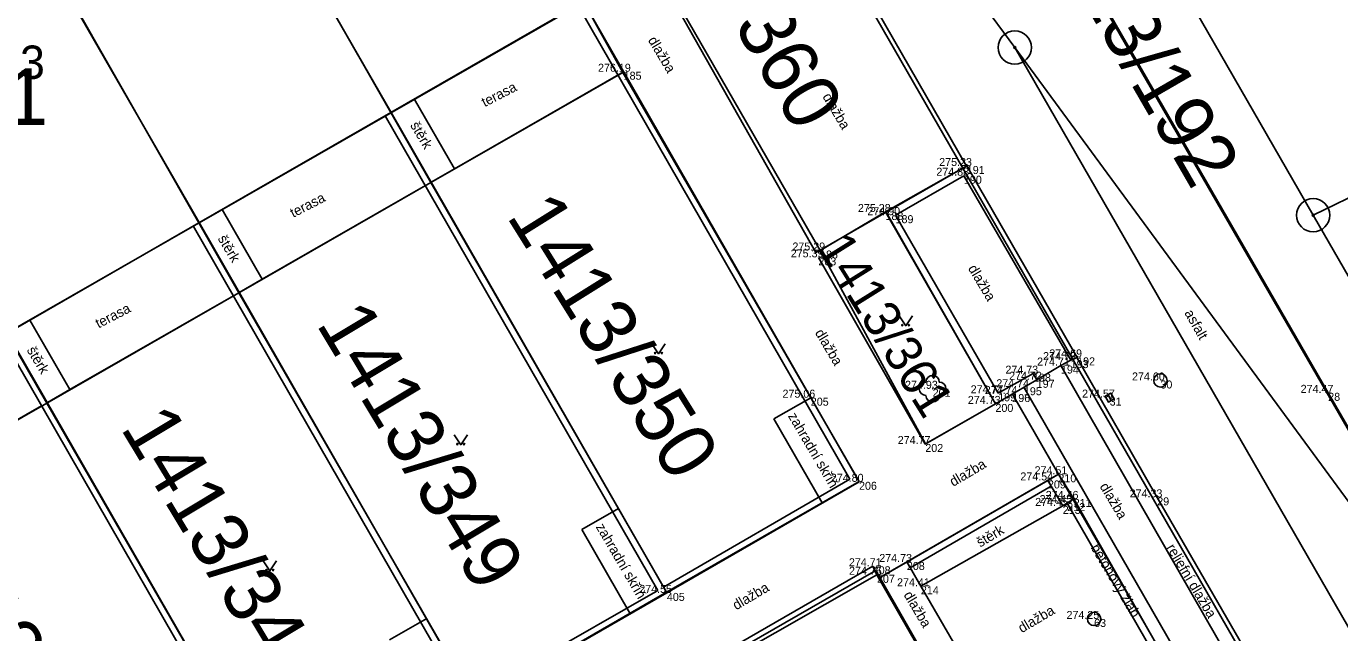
# Model space of a CAD drawing. Extents: x -771260 to -770828, y -1053564 to -1052811.
# Drawn here: x -770975.57 to -770936.17, y -1053176.07 to -1053157.87 of the extents above; entities that cross this region are included whole.
import ezdxf

# ---------------------------------------------------------------- set-up
doc = ezdxf.new("R2010")
doc.units = 0
for name, color, linetype in [('25_10_2019_asfalt', 7, 'Continuous'), ('25_10_2019_bet_zlab', 7, 'Continuous'), ('25_10_2019_budova', 7, 'Continuous'), ('25_10_2019_dlazba', 7, 'Continuous'), ('25_10_2019_operna_stena', 7, 'Continuous'), ('25_10_2019_popis_objektu', 7, 'Continuous'), ('25_10_2019_popis_povrchu', 7, 'Continuous'), ('25_10_2019_priska', 7, 'Continuous'), ('25_10_2019_reliefni_dlazba', 7, 'Continuous'), ('25_10_2019_sachta', 7, 'Continuous'), ('25_10_2019_sterk', 7, 'Continuous'), ('25_10_2019_strom', 7, 'Continuous'), ('25_10_2019_terasa', 7, 'Continuous'), ('25_10_2019_vpust', 7, 'Continuous'), ('25_10_2019_zahradni_skrin', 7, 'Continuous'), ('25_10_2019_zamereny_bod', 7, 'Continuous'), ('25_10_2019_zamereny_bod_cislo', 7, 'Continuous'), ('25_10_2019_zamereny_bod_vyska', 7, 'Continuous'), ('25_10_2019_znacka_zelen', 7, 'Continuous'), ('Default', 7, 'Continuous'), ('DKM_Hranice parcel', 7, 'Continuous'), ('DKM_Parcelní čísla', 7, 'Continuous'), ('DKM_Vnitřní kresba', 7, 'Continuous'), ('DKM_Značky bodu BP', 7, 'Continuous')]:
    doc.layers.add(name, color=color, linetype=linetype)

# ---------------------------------------------------------------- blocks, each defined once
blk = doc.blocks.new('6.200')
at = {"layer": '25_10_2019_sachta'}
blk.add_circle((0, 0), 10, dxfattribs=at)
blk = doc.blocks.new('6.301')
at = {"layer": '25_10_2019_vpust'}
blk.add_line((-5, 0), (5, 0), dxfattribs=at)
blk.add_lwpolyline([(-5, -5), (5, -5), (5, 5), (-5, 5)], close=True, dxfattribs=at)
blk = doc.blocks.new('3.130')
at = {"layer": '25_10_2019_strom'}
blk.add_circle((0, 0), 0.01, dxfattribs=at)
for centre, start, end in [((0, 10), 0, 180), ((-10, 0), 90, 270), ((10, 0), 270, 90), ((0, -10), 180, 360)]:
    blk.add_arc(centre, 10, start, end, dxfattribs=at)
blk = doc.blocks.new('3.140')
at = {"layer": '25_10_2019_znacka_zelen'}
blk.add_lwpolyline([(-10, 15), (0, 0), (10, 15)], dxfattribs=at)
for centre in [(-5, 1), (-5, 1), (5, 1), (5, 1)]:
    blk.add_circle(centre, 1, dxfattribs=at)
blk = doc.blocks.new('POINT_DISPLAY')
at = {"layer": 'Default'}
blk.add_line((0, 0), (0, 0), dxfattribs=at)

msp = doc.modelspace()

# ---------------------------------------------------------------- linework, layer by layer
at = {"layer": '25_10_2019_asfalt'}
for p, q in [((-770944.586, -1053154.881), (-770936.518, -1053168.87)), ((-770950.794, -1053156.108), (-770947.365, -1053162.068)), ((-770944.06, -1053167.811), (-770941.646, -1053172.006)), ((-770924.965, -1053188.944), (-770936.518, -1053168.87)), ((-770941.646, -1053172.006), (-770930.406, -1053191.509))]:
    msp.add_line(p, q, dxfattribs=at)
at = {"layer": '25_10_2019_bet_zlab'}
for p, q in [((-770941.469, -1053177.19), (-770944.346, -1053172.178)), ((-770950.178, -1053174.073), (-770963.655, -1053181.835)), ((-770950.178, -1053174.073), (-770950.052, -1053174.33))]:
    msp.add_line(p, q, dxfattribs=at)
at = {"layer": '25_10_2019_budova'}
for p, q in [((-770964.626, -1053160.457), (-770972.378, -1053146.978)), ((-770970.382, -1053163.761), (-770978.132, -1053150.287)), ((-770982.073, -1053170.471), (-770958.667, -1053157.037)), ((-770963.511, -1053181.988), (-770950.052, -1053174.33)), ((-770950.052, -1053174.33), (-770930.001, -1053209.22))]:
    msp.add_line(p, q, dxfattribs=at)
at = {"layer": '25_10_2019_dlazba'}
for p, q in [((-770961.93, -1053146.911), (-770951.758, -1053164.599)), ((-770951.758, -1053164.599), (-770949.796, -1053163.444)), ((-770951.808, -1053164.805), (-770948.602, -1053170.405)), ((-770944.534, -1053168.052), (-770945.261, -1053168.478)), ((-770948.602, -1053170.405), (-770946.499, -1053169.202)), ((-770944.48, -1053172.263), (-770948.735, -1053174.674)), ((-770949.155, -1053173.945), (-770948.735, -1053174.674)), ((-770948.735, -1053174.674), (-770947.761, -1053176.364))]:
    msp.add_line(p, q, dxfattribs=at)
at = {"layer": '25_10_2019_operna_stena'}
for p, q in [((-770950.862, -1053171.465), (-770959.025, -1053157.243)), ((-770950.589, -1053171.538), (-770958.851, -1053157.143)), ((-770956.352, -1053174.872), (-770964.626, -1053160.457)), ((-770956.626, -1053174.798), (-770964.799, -1053160.557)), ((-770949.796, -1053163.444), (-770947.358, -1053162.064)), ((-770947.358, -1053162.064), (-770944.047, -1053167.806)), ((-770947.443, -1053162.355), (-770949.493, -1053163.54)), ((-770944.243, -1053167.887), (-770947.443, -1053162.355)), ((-770946.499, -1053169.202), (-770949.796, -1053163.444)), ((-770949.493, -1053163.54), (-770946.414, -1053168.883)), ((-770962.383, -1053178.099), (-770970.556, -1053163.861)), ((-770962.111, -1053178.173), (-770970.382, -1053163.761)), ((-770968.137, -1053181.407), (-770976.311, -1053167.164)), ((-770967.863, -1053181.482), (-770976.138, -1053167.065)), ((-770944.243, -1053167.887), (-770944.047, -1053167.806)), ((-770946.414, -1053168.883), (-770945.371, -1053168.294)), ((-770945.371, -1053168.294), (-770945.261, -1053168.478)), ((-770945.261, -1053168.478), (-770946.499, -1053169.202)), ((-770956.451, -1053174.699), (-770950.862, -1053171.465)), ((-770956.352, -1053174.872), (-770950.589, -1053171.538)), ((-770944.923, -1053171.497), (-770949.127, -1053173.929)), ((-770944.823, -1053171.67), (-770949.055, -1053174.118)), ((-770949.127, -1053173.929), (-770949.996, -1053174.429)), ((-770962.211, -1053177.999), (-770956.626, -1053174.798)), ((-770962.111, -1053178.173), (-770956.352, -1053174.872))]:
    msp.add_line(p, q, dxfattribs=at)
at = {"layer": '25_10_2019_priska'}
for p, q in [((-770944.61, -1053171.312), (-770944.923, -1053171.497)), ((-770944.923, -1053171.497), (-770944.48, -1053172.263)), ((-770944.15, -1053172.053), (-770944.61, -1053171.312)), ((-770944.48, -1053172.263), (-770944.15, -1053172.053))]:
    msp.add_line(p, q, dxfattribs=at)
at = {"layer": '25_10_2019_reliefni_dlazba'}
for p, q in [((-770944.534, -1053168.052), (-770944.243, -1053167.888)), ((-770938.678, -1053178.275), (-770944.533, -1053168.051)), ((-770945.645, -1053168.702), (-770939.439, -1053179.5)), ((-770945.992, -1053168.906), (-770944.61, -1053171.312)), ((-770944.15, -1053172.053), (-770941.295, -1053177.073))]:
    msp.add_line(p, q, dxfattribs=at)
at = {"layer": '25_10_2019_sterk'}
for p, q in [((-770963.424, -1053162.552), (-770962.725, -1053162.151)), ((-770969.179, -1053165.857), (-770968.492, -1053165.462)), ((-770974.934, -1053169.162), (-770974.259, -1053168.774))]:
    msp.add_line(p, q, dxfattribs=at)
at = {"layer": '25_10_2019_terasa'}
for p, q in [((-770962.725, -1053162.151), (-770957.65, -1053159.236)), ((-770963.931, -1053160.054), (-770962.725, -1053162.151)), ((-770968.492, -1053165.462), (-770963.597, -1053162.652)), ((-770969.695, -1053163.37), (-770968.492, -1053165.462)), ((-770974.259, -1053168.774), (-770969.353, -1053165.957)), ((-770975.459, -1053166.687), (-770974.259, -1053168.774)), ((-770980.025, -1053172.086), (-770975.107, -1053169.261))]:
    msp.add_line(p, q, dxfattribs=at)
at = {"layer": '25_10_2019_zahradni_skrin'}
for p, q in [((-770953.142, -1053169.653), (-770952.036, -1053169.016)), ((-770951.691, -1053172.175), (-770953.142, -1053169.653)), ((-770958.906, -1053172.969), (-770957.807, -1053172.337)), ((-770957.46, -1053175.483), (-770958.906, -1053172.969)), ((-770964.671, -1053176.285), (-770963.556, -1053175.645))]:
    msp.add_line(p, q, dxfattribs=at)
at = {"layer": 'DKM_Hranice parcel'}
for p, q in [((-770957.66, -1053144.43), (-770947.48, -1053162.13)), ((-770947.71, -1053144.87), (-770936.97, -1053163.54)), ((-770949.79, -1053145.94), (-770932.91, -1053175.2)), ((-770936.97, -1053163.54), (-770916.31, -1053153.43)), ((-770945.92, -1053158.51), (-770946.97, -1053157.09)), ((-770933.46, -1053175.47), (-770945.92, -1053158.51)), ((-770963.43, -1053162.56), (-770957.67, -1053159.26)), ((-770947.48, -1053162.13), (-770949.78, -1053163.45)), ((-770969.19, -1053165.87), (-770963.43, -1053162.56)), ((-770956.36, -1053174.85), (-770963.43, -1053162.56)), ((-770951.76, -1053164.59), (-770949.78, -1053163.45)), ((-770936.97, -1053163.54), (-770930.84, -1053174.19)), ((-770974.95, -1053169.18), (-770969.19, -1053165.87)), ((-770962.11, -1053178.16), (-770969.19, -1053165.87)), ((-770980.91, -1053172.6), (-770974.95, -1053169.18)), ((-770967.87, -1053181.47), (-770974.95, -1053169.18)), ((-770956.36, -1053174.85), (-770962.11, -1053178.16))]:
    msp.add_line(p, q, dxfattribs=at)
for points in [[(-770975.44, -1053141.54), (-770969.69, -1053138.22), (-770966.55, -1053143.61), (-770966.4, -1053143.52), (-770958.67, -1053157.03), (-770958.85, -1053157.14), (-770957.67, -1053159.26)], [(-770963.43, -1053162.56), (-770964.63, -1053160.46), (-770972.35, -1053146.95), (-770975.44, -1053141.54)], [(-770951.76, -1053164.59), (-770951.89, -1053164.66), (-770961.93, -1053146.91), (-770957.66, -1053144.43)], [(-770969.19, -1053165.87), (-770970.39, -1053163.77), (-770978.1, -1053150.27), (-770981.19, -1053144.85)], [(-770974.95, -1053169.18), (-770976.15, -1053167.09), (-770983.87, -1053153.59), (-770986.96, -1053148.18)], [(-770909.5, -1053208.1), (-770915.69, -1053211.06), (-770945.92, -1053158.51)], [(-770957.67, -1053159.26), (-770950.59, -1053171.53), (-770956.36, -1053174.85)], [(-770947.48, -1053162.13), (-770920.03, -1053209.83), (-770918.34, -1053212.34), (-770918.21, -1053212.26), (-770916, -1053215.59)], [(-770949.78, -1053163.45), (-770946.5, -1053169.2), (-770948.6, -1053170.4), (-770951.76, -1053164.59)], [(-770965.51, -1053183.35), (-770963.47, -1053182.17), (-770963.59, -1053181.97), (-770950.09, -1053174.2), (-770949.97, -1053174.41), (-770944.61, -1053171.31), (-770941.29, -1053177.07)]]:
    msp.add_lwpolyline(points, dxfattribs=at)
at = {"layer": 'DKM_Vnitřní kresba'}
for p, q in [((-770964.63, -1053160.46), (-770958.85, -1053157.14)), ((-770970.39, -1053163.77), (-770964.63, -1053160.46)), ((-770976.15, -1053167.09), (-770970.39, -1053163.77)), ((-770946.67, -1053180.17), (-770949.97, -1053174.41))]:
    msp.add_line(p, q, dxfattribs=at)
at = {"layer": 'DKM_Značky bodu BP'}
for centre, radius in [((-770945.92, -1053158.51), 0.5), ((-770945.92, -1053158.51), 0.0303), ((-770936.97, -1053163.54), 0.5), ((-770936.97, -1053163.54), 0.0303)]:
    msp.add_circle(centre, radius, dxfattribs=at)

# ---------------------------------------------------------------- block references
at = {"layer": '25_10_2019_sachta', "xscale": 0.020000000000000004, "yscale": 0.020000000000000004}
for p in [(-770941.551, -1053168.499), (-770943.539, -1053175.654)]:
    msp.add_blockref('6.200', p, dxfattribs=at)
at = {"layer": '25_10_2019_strom', "xscale": 0.020000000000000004, "yscale": 0.020000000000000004}
msp.add_blockref('3.130', (-770948.382, -1053168.749), dxfattribs=at)
at = {"layer": '25_10_2019_vpust', "xscale": 0.02, "yscale": 0.020000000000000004, "rotation": -60.72610206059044}
msp.add_blockref('6.301', (-770943.073, -1053169.013), dxfattribs=at)
at = {"layer": '25_10_2019_zamereny_bod', "xscale": 0.1, "yscale": 0.10000000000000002}
for p in [(-770957.65, -1053159.236), (-770947.358, -1053162.065), (-770947.444, -1053162.356), (-770949.796, -1053163.445), (-770949.494, -1053163.54), (-770951.809, -1053164.805), (-770951.759, -1053164.6), (-770944.243, -1053167.888), (-770944.048, -1053167.806), (-770945.371, -1053168.295), (-770944.534, -1053168.052), (-770948.382, -1053168.749), (-770945.645, -1053168.702), (-770945.261, -1053168.478), (-770941.551, -1053168.499), (-770952.036, -1053169.016), (-770946.415, -1053168.883), (-770945.992, -1053168.906), (-770943.073, -1053169.013), (-770936.518, -1053168.87), (-770946.499, -1053169.203), (-770948.602, -1053170.405), (-770950.59, -1053171.539), (-770944.924, -1053171.498), (-770944.61, -1053171.313), (-770944.48, -1053172.263), (-770944.346, -1053172.178), (-770944.151, -1053172.053), (-770941.646, -1053172.006), (-770950.179, -1053174.073), (-770949.155, -1053173.945), (-770950.052, -1053174.33), (-770948.735, -1053174.674), (-770956.353, -1053174.873), (-770943.539, -1053175.654)]:
    msp.add_blockref('POINT_DISPLAY', p, dxfattribs=at)
at = {"layer": '25_10_2019_znacka_zelen', "xscale": 0.020000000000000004, "yscale": 0.020000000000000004}
for p in [(-770949.191, -1053166.859), (-770956.604, -1053167.698), (-770962.537, -1053170.428), (-770968.261, -1053174.209)]:
    msp.add_blockref('3.140', p, dxfattribs=at)

# ---------------------------------------------------------------- texts
at = {"layer": '25_10_2019_popis_objektu'}
msp.add_text('H3.A3', height=1, dxfattribs=at).set_placement((-770978.726, -1053159.451))
for s, rotation, p in [('terasa', 27.3269, (-770961.817, -1053160.303)), ('terasa', 27.3269, (-770967.56, -1053163.623)), ('terasa', 27.3269, (-770973.397, -1053166.942)), ('zahradní skříň', 300.3604, (-770952.731, -1053169.562)), ('zahradní skříň', 300.3604, (-770958.494, -1053172.89))]:
    msp.add_text(s, height=0.3, rotation=rotation, dxfattribs=at).set_placement(p)
at = {"layer": '25_10_2019_popis_povrchu'}
for s, rotation, p in [('dlažba', 300.687, (-770956.932, -1053158.287)), ('dlažba', 300.687, (-770951.697, -1053159.983)), ('štěrk', 300.687, (-770964.063, -1053160.84)), ('štěrk', 300.687, (-770969.833, -1053164.241)), ('dlažba', 300.687, (-770947.333, -1053165.133)), ('asfalt', 299.5537, (-770940.841, -1053166.471)), ('dlažba', 300.687, (-770951.923, -1053167.065)), ('štěrk', 300.687, (-770975.561, -1053167.587)), ('dlažba', 30.687, (-770947.765, -1053171.695)), ('dlažba', 300.687, (-770943.384, -1053171.675)), ('štěrk', 30.687, (-770946.959, -1053173.514)), ('betonový žlab', 300.687, (-770943.654, -1053173.512)), ('reliefní dlažba', 300.687, (-770941.382, -1053173.512)), ('dlažba', 30.687, (-770954.273, -1053175.398)), ('dlažba', 300.687, (-770949.264, -1053174.929)), ('dlažba', 30.687, (-770945.708, -1053176.084))]:
    msp.add_text(s, height=0.3, rotation=rotation, dxfattribs=at).set_placement(p)
at = {"layer": '25_10_2019_zamereny_bod_cislo'}
for s, p in [('185', (-770957.65, -1053159.476)), ('191', (-770947.358, -1053162.305)), ('190', (-770947.444, -1053162.596)), ('188', (-770949.796, -1053163.685)), ('189', (-770949.494, -1053163.78)), ('203', (-770951.809, -1053165.045)), ('186', (-770951.759, -1053164.84)), ('193', (-770944.243, -1053168.128)), ('192', (-770944.048, -1053168.046)), ('198', (-770945.371, -1053168.535)), ('194', (-770944.534, -1053168.292)), ('201', (-770948.382, -1053168.989)), ('195', (-770945.645, -1053168.942)), ('197', (-770945.261, -1053168.718)), ('30', (-770941.551, -1053168.739)), ('205', (-770952.036, -1053169.256)), ('199', (-770946.415, -1053169.123)), ('196', (-770945.992, -1053169.146)), ('31', (-770943.073, -1053169.253)), ('28', (-770936.518, -1053169.11)), ('200', (-770946.499, -1053169.443)), ('202', (-770948.602, -1053170.645)), ('206', (-770950.59, -1053171.779)), ('209', (-770944.924, -1053171.738)), ('210', (-770944.61, -1053171.553)), ('213', (-770944.48, -1053172.503)), ('212', (-770944.346, -1053172.418)), ('211', (-770944.151, -1053172.293)), ('29', (-770941.646, -1053172.246)), ('408', (-770950.179, -1053174.313)), ('208', (-770949.155, -1053174.185)), ('207', (-770950.052, -1053174.57)), ('214', (-770948.735, -1053174.914)), ('405', (-770956.353, -1053175.113)), ('63', (-770943.539, -1053175.894))]:
    msp.add_text(s, height=0.24, dxfattribs=at).set_placement(p)
at = {"layer": '25_10_2019_zamereny_bod_vyska'}
for s, p in [('276.19 ', (-770958.418, -1053159.236)), ('275.23 ', (-770948.186, -1053162.065)), ('274.88 ', (-770948.272, -1053162.356)), ('275.28 ', (-770950.624, -1053163.445)), ('274.90 ', (-770950.341, -1053163.54)), ('275.29 ', (-770952.588, -1053164.6)), ('275.39 ', (-770952.638, -1053164.805)), ('274.69 ', (-770944.884, -1053167.806)), ('274.71 ', (-770945.249, -1053168.052)), ('274.73 ', (-770945.071, -1053167.888)), ('274.73 ', (-770946.199, -1053168.295)), ('274.72 ', (-770946.089, -1053168.478)), ('274.60 ', (-770942.403, -1053168.499)), ('275.06 ', (-770952.885, -1053169.016)), ('274.93 ', (-770949.211, -1053168.749)), ('274.77 ', (-770947.242, -1053168.883)), ('274.74 ', (-770946.82, -1053168.906)), ('274.74 ', (-770946.473, -1053168.702)), ('274.57 ', (-770943.9, -1053169.013)), ('274.47 ', (-770937.345, -1053168.87)), ('274.73 ', (-770947.327, -1053169.203)), ('274.77 ', (-770949.429, -1053170.405)), ('274.51 ', (-770945.325, -1053171.313)), ('274.80 ', (-770951.436, -1053171.539)), ('274.54 ', (-770945.752, -1053171.498)), ('274.45 ', (-770945.174, -1053172.178)), ('274.46 ', (-770944.99, -1053172.053)), ('274.33 ', (-770942.474, -1053172.006)), ('274.45 ', (-770945.308, -1053172.263)), ('274.71 ', (-770950.894, -1053174.073)), ('274.73 ', (-770949.983, -1053173.945)), ('274.76 ', (-770950.891, -1053174.33)), ('274.55 ', (-770957.181, -1053174.873)), ('274.41 ', (-770949.45, -1053174.674)), ('274.25 ', (-770944.367, -1053175.654))]:
    msp.add_text(s, height=0.24, dxfattribs=at).set_placement(p)
at = {"layer": 'DKM_Parcelní čísla'}
for s, height, rotation, p in [('1413/360', 1.7, 300, (-770957.209, -1053152.901)), ('1413/192', 1.7, 300, (-770945.319, -1053154.621)), ('1413/350', 1.7, 302, (-770961.18, -1053163.571)), ('1413/361', 1.1, 302, (-770951.875, -1053164.502)), ('1413/349', 1.7, 301, (-770966.89, -1053166.801)), ('1413/348', 1.7, 301, (-770972.76, -1053169.921)), ('1413/347', 1.7, 301, (-770978.95, -1053173.091))]:
    msp.add_text(s, height=height, rotation=rotation, dxfattribs=at).set_placement(p)
msp.add_text('7871', height=1.7, dxfattribs=at).set_placement((-770979.974, -1053160.83))

doc.saveas('drawing.dxf')
